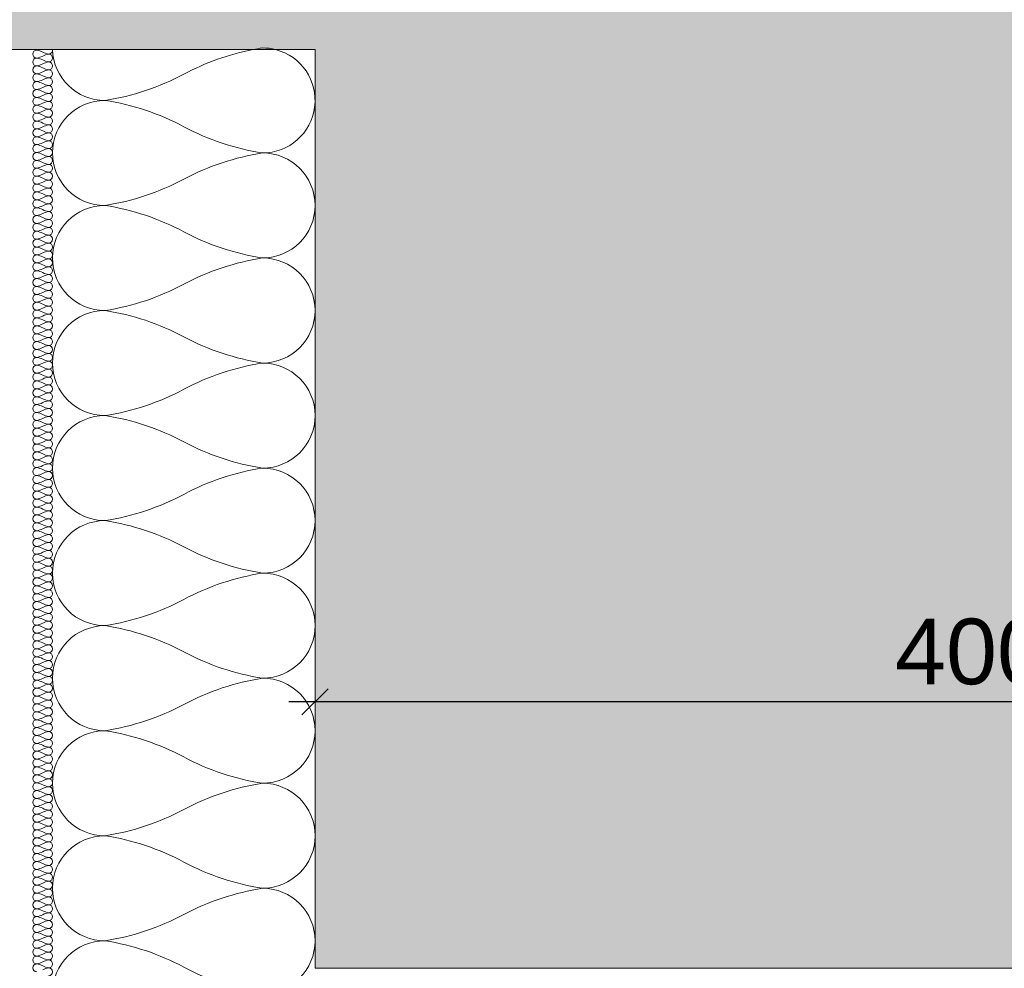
# Model space of a CAD drawing. Header units: millimetres. Extents: x 3652085 to 3778338, y -303702 to -273644.
# Tile 543 of 588: x 3764961 to 3765261, y -277847 to -277558. Entities that reach past the tile are written whole.
import ezdxf

# ---------------------------------------------------------------- set-up
doc = ezdxf.new("R2010")
doc.units = ezdxf.units.MM
doc.header["$PDMODE"] = 34
doc.linetypes.add('HIDDEN2', pattern=[4.7625, 3.175, -1.5875])
for name, color, linetype, lineweight in [('021 Various', 7, 'Continuous', 5), ('DIM-03    (HAUSART)', 111, 'Continuous', 5), ('INSULATION (HAUSEART)', 31, 'Continuous', 15), ('SLAB    (HAUSART)_Pen_No__2', 8, 'Continuous', 15), ('SLAB    _HAUSART_', 8, 'Continuous', 9)]:
    doc.layers.add(name, color=color, linetype=linetype, lineweight=lineweight)
doc.styles.add('1-10 Eng HA', font='arial.ttf', dxfattribs={"height": 20})
doc.dimstyles.new('1-10 Eng HA', dxfattribs={"dimtxt": 20, "dimasz": 8, "dimexe": 8, "dimexo": 5, "dimgap": 5, "dimtad": 1, "dimdec": 0, "dimlfac": -1, "dimzin": 0, "dimdsep": 46, "dimtxsty": '1-10 Eng HA', "dimblk": 'OBLIQUE', "dimcen": 0.09, "dimdle": 8, "dimclrd": 256, "dimclre": 256, "dimclrt": 256, "dimadec": 0, "dimazin": 0, "dimtfac": 1, "dimtdec": 0, "dimtofl": 0, "dimtmove": 0, "dimatfit": 3, "dimldrblk": 'OBLIQUE', "dimfxl": 1, "dimtolj": 1, "dimtzin": 0, "dimlwe": 0, "dimarcsym": 0})

# ---------------------------------------------------------------- blocks, each defined once
blk = doc.blocks.new('_Oblique')
at = {"color": 0, "linetype": 'ByBlock', "lineweight": -2}
blk.add_line((-0.5, -0.5), (0.5, 0.5), dxfattribs=at)
blk = doc.blocks.new('*D968')
at = {"layer": 'Defpoints', "color": 0, "lineweight": 0, "transparency": 16777216}
for p in [(3765051.38, -277737.93), (3765451.38, -277737.93), (3765051.38, -277766.18)]:
    blk.add_point(p, dxfattribs=at)
at = {"layer": 'DIM-03    (HAUSART)', "linetype": 'HIDDEN2', "lineweight": 0, "transparency": 16777216}
for p, q in [((3765051.38, -277742.93), (3765051.38, -277774.18)), ((3765451.38, -277742.93), (3765451.38, -277774.18))]:
    blk.add_line(p, q, dxfattribs=at)
at = {"layer": 'DIM-03    (HAUSART)', "lineweight": -2, "transparency": 16777216}
blk.add_line((3765459.38, -277766.18), (3765043.38, -277766.18), dxfattribs=at)
at = {"layer": 'DIM-03    (HAUSART)', "lineweight": -2, "transparency": 16777216, "xscale": 8, "yscale": 8, "zscale": 8, "rotation": 180}
blk.add_blockref('_Oblique', (3765051.38, -277766.18), dxfattribs=at)
at = {"layer": 'DIM-03    (HAUSART)', "lineweight": -2, "transparency": 16777216, "xscale": 8, "yscale": 8, "zscale": 8}
blk.add_blockref('_Oblique', (3765451.38, -277766.18), dxfattribs=at)
at = {"layer": 'DIM-03    (HAUSART)', "lineweight": 0, "transparency": 16777216, "insert": (3765251.38, -277750.97), "char_height": 20, "attachment_point": 5, "style": '1-10 Eng HA'}
blk.add_mtext('\\A1;400', dxfattribs=at)
blk = doc.blocks.new('*D988')
at = {"layer": 'Defpoints', "color": 0, "lineweight": 0, "transparency": 16777216}
for p in [(3764951.38, -277859.45), (3764951.38, -277876.94, 1391.58), (3764971.38, -277877.9, 1391.58)]:
    blk.add_point(p, dxfattribs=at)
at = {"layer": 'DIM-03    (HAUSART)', "linetype": 'HIDDEN2', "lineweight": 0, "transparency": 16777216}
for p, q in [((3764951.38, -277871.94), (3764951.38, -277851.45)), ((3764971.38, -277872.9), (3764971.38, -277851.45))]:
    blk.add_line(p, q, dxfattribs=at)
at = {"layer": 'DIM-03    (HAUSART)', "lineweight": -2, "transparency": 16777216}
for p, q in [((3764893.69, -277859.45), (3764951.38, -277859.45)), ((3764979.38, -277859.45), (3764943.38, -277859.45))]:
    blk.add_line(p, q, dxfattribs=at)
at = {"layer": 'DIM-03    (HAUSART)', "lineweight": -2, "transparency": 16777216, "xscale": 8, "yscale": 8, "zscale": 8, "rotation": 180}
blk.add_blockref('_Oblique', (3764951.38, -277859.45), dxfattribs=at)
at = {"layer": 'DIM-03    (HAUSART)', "lineweight": -2, "transparency": 16777216, "xscale": 8, "yscale": 8, "zscale": 8}
blk.add_blockref('_Oblique', (3764971.38, -277859.45), dxfattribs=at)
at = {"layer": 'DIM-03    (HAUSART)', "lineweight": 0, "transparency": 16777216, "insert": (3764913.15, -277844.24), "char_height": 20, "attachment_point": 5, "style": '1-10 Eng HA'}
blk.add_mtext('\\A1;20', dxfattribs=at)

msp = doc.modelspace()

# ---------------------------------------------------------------- hatches: boundary and pattern name
at = {"layer": 'SLAB    _HAUSART_', "linetype": 'Continuous', "lineweight": 0}
h = msp.add_hatch(dxfattribs=at)
h.set_pattern_fill('AR-CONC', scale=0.25, style=0)
h.set_pattern_definition([(50, (13713564.31, -2575116.287), (45.54616725, -3.98477138), [4.7625, -52.3875]), (355, (13713564.31, -2575116.287), (-8.81085536, 47.7642113), [3.81, -41.91014604]), (100.4514447, (13713568.104, -2575116.62), (36.73531177, 43.77943798), [4.0475022, -44.52256115]), (46.1842, (13713564.31, -2575103.587), (67.76976022, -10.51058198), [7.14375, -78.58125]), (96.6355576, (13713569.956, -2575104.46), (59.3510335, 61.85653115), [6.0712558, -66.78390204]), (351.1841512, (13713564.31, -2575103.59), (59.3510335, 61.85653115), [5.71499177, -62.864933]), (21, (13713570.66, -2575106.76), (37.90359782, -25.56629955), [4.7625, -52.3875]), (326, (13713570.66, -2575106.76), (15.45050709, 46.04699153), [3.81, -41.91]), (71.451445, (13713573.817, -2575108.892), (53.35410482, 20.48069222), [4.0475022, -44.5224844]), (37.5, (13713564.309, -2575116.287), (0.772150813, 21.138759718), [0, -41.402, 0, -42.545, 0, -42.06875]), (7.5, (13713564.309, -2575116.287), (16.70491563, 25.045143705), [0, -24.257, 0, -40.4495, 0, -16.03375]), (327.5, (13713550.148, -2575116.287), (33.897648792, -1.432185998), [0, -15.875, 0, -49.53, 0, -65.7225]), (317.5, (13713543.798, -2575116.287), (37.03229535, 6.35662276), [0, -20.6375, 0, -32.893, 0, -46.6725])])
h.paths.add_polyline_path([(3765051.38, -277567.39), (3765051.38, -277847.39), (3765451.38, -277847.39), (3765451.38, -277567.39), (3766983.5, -277567.39), (3766983.5, -277347.39), (3766051.38, -277347.39), (3763251.38, -277347.39), (3763251.38, -277567.39)])

# ---------------------------------------------------------------- linework, layer by layer
at = {"layer": '021 Various', "elevation": 3390.43}
for points in [[(3764971.37, -277567.39, -0.458175), (3764970.18, -277568.76, -0.084365), (3764968.38, -277568.16, 0.084365), (3764966.58, -277567.56, 1), (3764966.58, -277569.96, 0.084365), (3764968.38, -277569.36, -0.084365), (3764970.18, -277568.76, -1), (3764970.18, -277571.16, -0.084365), (3764968.38, -277570.56, 0.084365), (3764966.58, -277569.96, 1), (3764966.58, -277572.36, 0.084365), (3764968.38, -277571.76, -0.084365), (3764970.18, -277571.16, -1), (3764970.18, -277573.57, -0.084365), (3764968.38, -277572.97, 0.084365), (3764966.58, -277572.36, 1), (3764966.58, -277574.77, 0.084365), (3764968.38, -277574.17, -0.084365), (3764970.18, -277573.57, -1), (3764970.18, -277575.97, -0.084365), (3764968.38, -277575.37, 0.084365), (3764966.58, -277574.77, 1), (3764966.58, -277577.17, 0.084365), (3764968.38, -277576.57, -0.084365), (3764970.18, -277575.97, -1), (3764970.18, -277578.37, -0.084365), (3764968.38, -277577.77, 0.084365), (3764966.58, -277577.17, 1), (3764966.58, -277579.57, 0.084365), (3764968.38, -277578.97, -0.084365), (3764970.18, -277578.37, -1), (3764970.18, -277580.77, -0.084365), (3764968.38, -277580.17, 0.084365), (3764966.58, -277579.57, 1), (3764966.58, -277581.97, 0.084365), (3764968.38, -277581.37, -0.084365), (3764970.18, -277580.77, -1), (3764970.18, -277583.17, -0.084365), (3764968.38, -277582.57, 0.084365), (3764966.58, -277581.97, 1), (3764966.58, -277584.37, 0.084365), (3764968.38, -277583.77, -0.084365), (3764970.18, -277583.17, -1), (3764970.18, -277585.57, -0.084365), (3764968.38, -277584.97, 0.084365), (3764966.58, -277584.37, 1), (3764966.58, -277586.77, 0.084365), (3764968.38, -277586.17, -0.084365), (3764970.18, -277585.57, -1), (3764970.18, -277587.97, -0.084365), (3764968.38, -277587.37, 0.084365), (3764966.58, -277586.77, 1), (3764966.58, -277589.17, 0.084365), (3764968.38, -277588.57, -0.084365), (3764970.18, -277587.97, -1), (3764970.18, -277590.37, -0.084365), (3764968.38, -277589.77, 0.084365), (3764966.58, -277589.17, 1), (3764966.58, -277591.57, 0.084365), (3764968.38, -277590.97, -0.084365), (3764970.18, -277590.37, -1), (3764970.18, -277592.77, -0.084365), (3764968.38, -277592.17, 0.084365), (3764966.58, -277591.57, 1), (3764966.58, -277593.97, 0.084365), (3764968.38, -277593.37, -0.084365), (3764970.18, -277592.77, -1), (3764970.18, -277595.17, -0.084365), (3764968.38, -277594.57, 0.084365), (3764966.58, -277593.97, 1), (3764966.58, -277596.37, 0.084365), (3764968.38, -277595.77, -0.084365), (3764970.18, -277595.17, -1), (3764970.18, -277597.57, -0.084365), (3764968.38, -277596.97, 0.084365), (3764966.58, -277596.37, 1), (3764966.58, -277598.77, 0.084365), (3764968.38, -277598.17, -0.084365), (3764970.18, -277597.57, -1), (3764970.18, -277599.97, -0.084365), (3764968.38, -277599.37, 0.084365), (3764966.58, -277598.77, 1), (3764966.58, -277601.17, 0.084365), (3764968.38, -277600.57, -0.084365), (3764970.18, -277599.97, -1), (3764970.18, -277602.37, -0.084365), (3764968.38, -277601.77, 0.084365), (3764966.58, -277601.17, 1), (3764966.58, -277603.57, 0.084365), (3764968.38, -277602.97, -0.084365), (3764970.18, -277602.37, -1), (3764970.18, -277604.77, -0.084365), (3764968.38, -277604.17, 0.084365), (3764966.58, -277603.57, 1), (3764966.58, -277605.97, 0.084365), (3764968.38, -277605.37, -0.084365), (3764970.18, -277604.77, -1), (3764970.18, -277607.18, -0.084365), (3764968.38, -277606.58, 0.084365), (3764966.58, -277605.97, 1), (3764966.58, -277608.38, 0.084365), (3764968.38, -277607.78, -0.084365), (3764970.18, -277607.18, -1), (3764970.18, -277609.58, -0.084365), (3764968.38, -277608.98, 0.084365), (3764966.58, -277608.38, 1), (3764966.58, -277610.78, 0.084365), (3764968.38, -277610.18, -0.084365), (3764970.18, -277609.58, -1), (3764970.18, -277611.98, -0.084365), (3764968.38, -277611.38, 0.084365), (3764966.58, -277610.78, 1), (3764966.58, -277613.18, 0.084365), (3764968.38, -277612.58, -0.084365), (3764970.18, -277611.98, -1), (3764970.18, -277614.38, -0.084365), (3764968.38, -277613.78, 0.084365), (3764966.58, -277613.18, 1), (3764966.58, -277615.58, 0.084365), (3764968.38, -277614.98, -0.084365), (3764970.18, -277614.38, -1), (3764970.18, -277616.78, -0.084365), (3764968.38, -277616.18, 0.084365), (3764966.58, -277615.58, 1), (3764966.58, -277617.98, 0.084365), (3764968.38, -277617.38, -0.084365), (3764970.18, -277616.78, -1), (3764970.18, -277619.18, -0.084365), (3764968.38, -277618.58, 0.084365), (3764966.58, -277617.98, 1), (3764966.58, -277620.38, 0.084365), (3764968.38, -277619.78, -0.084365), (3764970.18, -277619.18, -1), (3764970.18, -277621.58, -0.084365), (3764968.38, -277620.98, 0.084365), (3764966.58, -277620.38, 1), (3764966.58, -277622.78, 0.084365), (3764968.38, -277622.18, -0.084365), (3764970.18, -277621.58, -1), (3764970.18, -277623.98, -0.084365), (3764968.38, -277623.38, 0.084365), (3764966.58, -277622.78, 1), (3764966.58, -277625.18, 0.084365), (3764968.38, -277624.58, -0.084365), (3764970.18, -277623.98, -1), (3764970.18, -277626.38, -0.084365), (3764968.38, -277625.78, 0.084365), (3764966.58, -277625.18, 1), (3764966.58, -277627.58, 0.084365), (3764968.38, -277626.98, -0.084365), (3764970.18, -277626.38, -1), (3764970.18, -277628.78, -0.084365), (3764968.38, -277628.18, 0.084365), (3764966.58, -277627.58, 1), (3764966.58, -277629.98, 0.084365), (3764968.38, -277629.38, -0.084365), (3764970.18, -277628.78, -1), (3764970.18, -277631.18, -0.084365), (3764968.38, -277630.58, 0.084365), (3764966.58, -277629.98, 1), (3764966.58, -277632.38, 0.084365), (3764968.38, -277631.78, -0.084365), (3764970.18, -277631.18, -1), (3764970.18, -277633.58, -0.084365), (3764968.38, -277632.98, 0.084365), (3764966.58, -277632.38, 1), (3764966.58, -277634.78, 0.084365), (3764968.38, -277634.18, -0.084365), (3764970.18, -277633.58, -1), (3764970.18, -277635.98, -0.084365), (3764968.38, -277635.38, 0.084365), (3764966.58, -277634.78, 1), (3764966.58, -277637.18, 0.084365), (3764968.38, -277636.58, -0.084365), (3764970.18, -277635.98, -1), (3764970.18, -277638.38, -0.084365), (3764968.38, -277637.78, 0.084365), (3764966.58, -277637.18, 1), (3764966.58, -277639.59, 0.084365), (3764968.38, -277638.98, -0.084365), (3764970.18, -277638.38, -1), (3764970.18, -277640.79, -0.084365), (3764968.38, -277640.19, 0.084365), (3764966.58, -277639.59, 1), (3764966.58, -277641.99, 0.084365), (3764968.38, -277641.39, -0.084365), (3764970.18, -277640.79, -1), (3764970.18, -277643.19, -0.084365), (3764968.38, -277642.59, 0.084365), (3764966.58, -277641.99, 1), (3764966.58, -277644.39, 0.084365), (3764968.38, -277643.79, -0.084365), (3764970.18, -277643.19, -1), (3764970.18, -277645.59, -0.084365), (3764968.38, -277644.99, 0.084365), (3764966.58, -277644.39, 1), (3764966.58, -277646.79, 0.084365), (3764968.38, -277646.19, -0.084365), (3764970.18, -277645.59, -1), (3764970.18, -277647.99, -0.084365), (3764968.38, -277647.39, 0.084365), (3764966.58, -277646.79, 1), (3764966.58, -277649.19, 0.084365), (3764968.38, -277648.59, -0.084365), (3764970.18, -277647.99, -1), (3764970.18, -277650.39, -0.084365), (3764968.38, -277649.79, 0.084365), (3764966.58, -277649.19, 1), (3764966.58, -277651.59, 0.084365), (3764968.38, -277650.99, -0.084365), (3764970.18, -277650.39, -1), (3764970.18, -277652.79, -0.084365), (3764968.38, -277652.19, 0.084365), (3764966.58, -277651.59, 1), (3764966.58, -277653.99, 0.084365), (3764968.38, -277653.39, -0.084365), (3764970.18, -277652.79, -1), (3764970.18, -277655.19, -0.084365), (3764968.38, -277654.59, 0.084365), (3764966.58, -277653.99, 1), (3764966.58, -277656.39, 0.084365), (3764968.38, -277655.79, -0.084365), (3764970.18, -277655.19, -1), (3764970.18, -277657.59, -0.084365), (3764968.38, -277656.99, 0.084365), (3764966.58, -277656.39, 1), (3764966.58, -277658.79, 0.084365), (3764968.38, -277658.19, -0.084365), (3764970.18, -277657.59, -1), (3764970.18, -277659.99, -0.084365), (3764968.38, -277659.39, 0.084365), (3764966.58, -277658.79, 1), (3764966.58, -277661.19, 0.084365), (3764968.38, -277660.59, -0.084365), (3764970.18, -277659.99, -1), (3764970.18, -277662.39, -0.084365), (3764968.38, -277661.79, 0.084365), (3764966.58, -277661.19, 1), (3764966.58, -277663.59, 0.084365), (3764968.38, -277662.99, -0.084365), (3764970.18, -277662.39, -1), (3764970.18, -277664.79, -0.084365), (3764968.38, -277664.19, 0.084365), (3764966.58, -277663.59, 1), (3764966.58, -277665.99, 0.084365), (3764968.38, -277665.39, -0.084365), (3764970.18, -277664.79, -1), (3764970.18, -277667.19, -0.084365), (3764968.38, -277666.59, 0.084365), (3764966.58, -277665.99, 1), (3764966.58, -277668.39, 0.084365), (3764968.38, -277667.79, -0.084365), (3764970.18, -277667.19, -1), (3764970.18, -277669.59, -0.084365), (3764968.38, -277668.99, 0.084365), (3764966.58, -277668.39, 1), (3764966.58, -277670.79, 0.084365), (3764968.38, -277670.19, -0.084365), (3764970.18, -277669.59, -1), (3764970.18, -277671.99, -0.084365), (3764968.38, -277671.39, 0.084365), (3764966.58, -277670.79, 1), (3764966.58, -277673.2, 0.084365), (3764968.38, -277672.59, -0.084365), (3764970.18, -277671.99, -1), (3764970.18, -277674.4, -0.084365), (3764968.38, -277673.8, 0.084365), (3764966.58, -277673.2, 1), (3764966.58, -277675.6, 0.084365), (3764968.38, -277675, -0.084365), (3764970.18, -277674.4, -1), (3764970.18, -277676.8, -0.084365), (3764968.38, -277676.2, 0.084365), (3764966.58, -277675.6, 1), (3764966.58, -277678, 0.084365), (3764968.38, -277677.4, -0.084365), (3764970.18, -277676.8, -1), (3764970.18, -277679.2, -0.084365), (3764968.38, -277678.6, 0.084365), (3764966.58, -277678, 1), (3764966.58, -277680.4, 0.084365), (3764968.38, -277679.8, -0.084365), (3764970.18, -277679.2, -1), (3764970.18, -277681.6, -0.084365), (3764968.38, -277681, 0.084365), (3764966.58, -277680.4, 1), (3764966.58, -277682.8, 0.084365), (3764968.38, -277682.2, -0.084365), (3764970.18, -277681.6, -1), (3764970.18, -277684, -0.084365), (3764968.38, -277683.4, 0.084365), (3764966.58, -277682.8, 1), (3764966.58, -277685.2, 0.084365), (3764968.38, -277684.6, -0.084365), (3764970.18, -277684, -1), (3764970.18, -277686.4, -0.084365), (3764968.38, -277685.8, 0.084365), (3764966.58, -277685.2, 1), (3764966.58, -277687.6, 0.084365), (3764968.38, -277687, -0.084365), (3764970.18, -277686.4, -1), (3764970.18, -277688.8, -0.084365), (3764968.38, -277688.2, 0.084365), (3764966.58, -277687.6, 1), (3764966.58, -277690, 0.084365), (3764968.38, -277689.4, -0.084365), (3764970.18, -277688.8, -1), (3764970.18, -277691.2, -0.084365), (3764968.38, -277690.6, 0.084365), (3764966.58, -277690, 1), (3764966.58, -277692.4, 0.084365), (3764968.38, -277691.8, -0.084365), (3764970.18, -277691.2, -1), (3764970.18, -277693.6, -0.084365), (3764968.38, -277693, 0.084365), (3764966.58, -277692.4, 1), (3764966.58, -277694.8, 0.084365), (3764968.38, -277694.2, -0.084365), (3764970.18, -277693.6, -1), (3764970.18, -277696, -0.084365), (3764968.38, -277695.4, 0.084365), (3764966.58, -277694.8, 1), (3764966.58, -277697.2, 0.084365), (3764968.38, -277696.6, -0.084365), (3764970.18, -277696, -1), (3764970.18, -277698.4, -0.084365), (3764968.38, -277697.8, 0.084365), (3764966.58, -277697.2, 1), (3764966.58, -277699.6, 0.084365), (3764968.38, -277699, -0.084365), (3764970.18, -277698.4, -1), (3764970.18, -277700.8, -0.084365), (3764968.38, -277700.2, 0.084365), (3764966.58, -277699.6, 1), (3764966.58, -277702, 0.084365), (3764968.38, -277701.4, -0.084365), (3764970.18, -277700.8, -1), (3764970.18, -277703.2, -0.084365), (3764968.38, -277702.6, 0.084365), (3764966.58, -277702, 1), (3764966.58, -277704.4, 0.084365), (3764968.38, -277703.8, -0.084365), (3764970.18, -277703.2, -1), (3764970.18, -277705.6, -0.084365), (3764968.38, -277705, 0.084365), (3764966.58, -277704.4, 1), (3764966.58, -277706.81, 0.084365), (3764968.38, -277706.21, -0.084365), (3764970.18, -277705.6, -1), (3764970.18, -277708.01, -0.084365), (3764968.38, -277707.41, 0.084365), (3764966.58, -277706.81, 1), (3764966.58, -277709.21, 0.084365), (3764968.38, -277708.61, -0.084365), (3764970.18, -277708.01, -1), (3764970.18, -277710.41, -0.084365), (3764968.38, -277709.81, 0.084365), (3764966.58, -277709.21, 1), (3764966.58, -277711.61, 0.084365), (3764968.38, -277711.01, -0.084365), (3764970.18, -277710.41, -1), (3764970.18, -277712.81, -0.084365), (3764968.38, -277712.21, 0.084365), (3764966.58, -277711.61, 1), (3764966.58, -277714.01, 0.084365), (3764968.38, -277713.41, -0.084365), (3764970.18, -277712.81, -1), (3764970.18, -277715.21, -0.084365), (3764968.38, -277714.61, 0.084365), (3764966.58, -277714.01, 1), (3764966.58, -277716.41, 0.084365), (3764968.38, -277715.81, -0.084365), (3764970.18, -277715.21, -1), (3764970.18, -277717.61, -0.084365), (3764968.38, -277717.01, 0.084365), (3764966.58, -277716.41, 1), (3764966.58, -277718.81, 0.084365), (3764968.38, -277718.21, -0.084365), (3764970.18, -277717.61, -1), (3764970.18, -277720.01, -0.084365), (3764968.38, -277719.41, 0.084365), (3764966.58, -277718.81, 1), (3764966.58, -277721.21, 0.084365), (3764968.38, -277720.61, -0.084365), (3764970.18, -277720.01, -1), (3764970.18, -277722.41, -0.084365), (3764968.38, -277721.81, 0.084365), (3764966.58, -277721.21, 1), (3764966.58, -277723.61, 0.084365), (3764968.38, -277723.01, -0.084365), (3764970.18, -277722.41, -1), (3764970.18, -277724.81, -0.084365), (3764968.38, -277724.21, 0.084365), (3764966.58, -277723.61, 1), (3764966.58, -277726.01, 0.084365), (3764968.38, -277725.41, -0.084365), (3764970.18, -277724.81, -1), (3764970.18, -277727.21, -0.084365), (3764968.38, -277726.61, 0.084365), (3764966.58, -277726.01, 1), (3764966.58, -277728.41, 0.084365), (3764968.38, -277727.81, -0.084365), (3764970.18, -277727.21, -1), (3764970.18, -277729.61, -0.084365), (3764968.38, -277729.01, 0.084365), (3764966.58, -277728.41, 1), (3764966.58, -277730.81, 0.084365), (3764968.38, -277730.21, -0.084365), (3764970.18, -277729.61, -1), (3764970.18, -277732.01, -0.084365), (3764968.38, -277731.41, 0.084365), (3764966.58, -277730.81, 1), (3764966.58, -277733.21, 0.084365), (3764968.38, -277732.61, -0.084365), (3764970.18, -277732.01, -1), (3764970.18, -277734.41, -0.084365), (3764968.38, -277733.81, 0.084365), (3764966.58, -277733.21, 1), (3764966.58, -277735.61, 0.084365), (3764968.38, -277735.01, -0.084365), (3764970.18, -277734.41, -1), (3764970.18, -277736.81, -0.084365), (3764968.38, -277736.21, 0.084365), (3764966.58, -277735.61, 1), (3764966.58, -277738.01, 0.084365), (3764968.38, -277737.41, -0.084365), (3764970.18, -277736.81, -1), (3764970.18, -277739.22, -0.084365), (3764968.38, -277738.61, 0.084365), (3764966.58, -277738.01, 1), (3764966.58, -277740.42, 0.084365), (3764968.38, -277739.82, -0.084365), (3764970.18, -277739.22, -1), (3764970.18, -277741.62, -0.084365), (3764968.38, -277741.02, 0.084365), (3764966.58, -277740.42, 1), (3764966.58, -277742.82, 0.084365), (3764968.38, -277742.22, -0.084365), (3764970.18, -277741.62, -1), (3764970.18, -277744.02, -0.084365), (3764968.38, -277743.42, 0.084365), (3764966.58, -277742.82, 1), (3764966.58, -277745.22, 0.084365), (3764968.38, -277744.62, -0.084365), (3764970.18, -277744.02, -1), (3764970.18, -277746.42, -0.084365), (3764968.38, -277745.82, 0.084365), (3764966.58, -277745.22, 1), (3764966.58, -277747.62, 0.084365), (3764968.38, -277747.02, -0.084365), (3764970.18, -277746.42, -1), (3764970.18, -277748.82, -0.084365), (3764968.38, -277748.22, 0.084365), (3764966.58, -277747.62, 1), (3764966.58, -277750.02, 0.084365), (3764968.38, -277749.42, -0.084365), (3764970.18, -277748.82, -1), (3764970.18, -277751.22, -0.084365), (3764968.38, -277750.62, 0.084365), (3764966.58, -277750.02, 1), (3764966.58, -277752.42, 0.084365), (3764968.38, -277751.82, -0.084365), (3764970.18, -277751.22, -1), (3764970.18, -277753.62, -0.084365), (3764968.38, -277753.02, 0.084365), (3764966.58, -277752.42, 1), (3764966.58, -277754.82, 0.084365), (3764968.38, -277754.22, -0.084365), (3764970.18, -277753.62, -1), (3764970.18, -277756.02, -0.084365), (3764968.38, -277755.42, 0.084365), (3764966.58, -277754.82, 1), (3764966.58, -277757.22, 0.084365), (3764968.38, -277756.62, -0.084365), (3764970.18, -277756.02, -1), (3764970.18, -277758.42, -0.084365), (3764968.38, -277757.82, 0.084365), (3764966.58, -277757.22, 1), (3764966.58, -277759.62, 0.084365), (3764968.38, -277759.02, -0.084365), (3764970.18, -277758.42, -1), (3764970.18, -277760.82, -0.084365), (3764968.38, -277760.22, 0.084365), (3764966.58, -277759.62, 1), (3764966.58, -277762.02, 0.084365), (3764968.38, -277761.42, -0.084365), (3764970.18, -277760.82, -1), (3764970.18, -277763.22, -0.084365), (3764968.38, -277762.62, 0.084365), (3764966.58, -277762.02, 1), (3764966.58, -277764.42, 0.084365), (3764968.38, -277763.82, -0.084365), (3764970.18, -277763.22, -1), (3764970.18, -277765.62, -0.084365), (3764968.38, -277765.02, 0.084365), (3764966.58, -277764.42, 1), (3764966.58, -277766.82, 0.084365), (3764968.38, -277766.22, -0.084365), (3764970.18, -277765.62, -1), (3764970.18, -277768.02, -0.084365), (3764968.38, -277767.42, 0.084365), (3764966.58, -277766.82, 1), (3764966.58, -277769.22, 0.084365), (3764968.38, -277768.62, -0.084365), (3764970.18, -277768.02, -1), (3764970.18, -277770.42, -0.084365), (3764968.38, -277769.82, 0.084365), (3764966.58, -277769.22, 1), (3764966.58, -277771.62, 0.084365), (3764968.38, -277771.02, -0.084365), (3764970.18, -277770.42, -1), (3764970.18, -277772.83, -0.084365), (3764968.38, -277772.22, 0.084365), (3764966.58, -277771.62, 1), (3764966.58, -277774.03, 0.084365), (3764968.38, -277773.43, -0.084365), (3764970.18, -277772.83, -1), (3764970.18, -277775.23, -0.084365), (3764968.38, -277774.63, 0.084365), (3764966.58, -277774.03, 1), (3764966.58, -277776.43, 0.084365), (3764968.38, -277775.83, -0.084365), (3764970.18, -277775.23, -1), (3764970.18, -277777.63, -0.084365), (3764968.38, -277777.03, 0.084365), (3764966.58, -277776.43, 1), (3764966.58, -277778.83, 0.084365), (3764968.38, -277778.23, -0.084365), (3764970.18, -277777.63, -1), (3764970.18, -277780.03, -0.084365), (3764968.38, -277779.43, 0.084365), (3764966.58, -277778.83, 1), (3764966.58, -277781.23, 0.084365), (3764968.38, -277780.63, -0.084365), (3764970.18, -277780.03, -1), (3764970.18, -277782.43, -0.084365), (3764968.38, -277781.83, 0.084365), (3764966.58, -277781.23, 1), (3764966.58, -277783.63, 0.084365), (3764968.38, -277783.03, -0.084365), (3764970.18, -277782.43, -1), (3764970.18, -277784.83, -0.084365), (3764968.38, -277784.23, 0.084365), (3764966.58, -277783.63, 1), (3764966.58, -277786.03, 0.084365), (3764968.38, -277785.43, -0.084365), (3764970.18, -277784.83, -1), (3764970.18, -277787.23, -0.084365), (3764968.38, -277786.63, 0.084365), (3764966.58, -277786.03, 1), (3764966.58, -277788.43, 0.084365), (3764968.38, -277787.83, -0.084365), (3764970.18, -277787.23, -1), (3764970.18, -277789.63, -0.084365), (3764968.38, -277789.03, 0.084365), (3764966.58, -277788.43, 1), (3764966.58, -277790.83, 0.084365), (3764968.38, -277790.23, -0.084365), (3764970.18, -277789.63, -1), (3764970.18, -277792.03, -0.084365), (3764968.38, -277791.43, 0.084365), (3764966.58, -277790.83, 1), (3764966.58, -277793.23, 0.084365), (3764968.38, -277792.63, -0.084365), (3764970.18, -277792.03, -1), (3764970.18, -277794.43, -0.084365), (3764968.38, -277793.83, 0.084365), (3764966.58, -277793.23, 1), (3764966.58, -277795.63, 0.084365), (3764968.38, -277795.03, -0.084365), (3764970.18, -277794.43, -1), (3764970.18, -277796.83, -0.084365), (3764968.38, -277796.23, 0.084365), (3764966.58, -277795.63, 1), (3764966.58, -277798.03, 0.084365), (3764968.38, -277797.43, -0.084365), (3764970.18, -277796.83, -1), (3764970.18, -277799.23, -0.084365), (3764968.38, -277798.63, 0.084365), (3764966.58, -277798.03, 1), (3764966.58, -277800.43, 0.084365), (3764968.38, -277799.83, -0.084365), (3764970.18, -277799.23, -1), (3764970.18, -277801.63, -0.084365), (3764968.38, -277801.03, 0.084365), (3764966.58, -277800.43, 1), (3764966.58, -277802.83, 0.084365), (3764968.38, -277802.23, -0.084365), (3764970.18, -277801.63, -1), (3764970.18, -277804.03, -0.084365), (3764968.38, -277803.43, 0.084365), (3764966.58, -277802.83, 1), (3764966.58, -277805.23, 0.084365), (3764968.38, -277804.63, -0.084365), (3764970.18, -277804.03, -1), (3764970.18, -277806.44, -0.084365), (3764968.38, -277805.84, 0.084365), (3764966.58, -277805.23, 1), (3764966.58, -277807.64, 0.084365), (3764968.38, -277807.04, -0.084365), (3764970.18, -277806.44, -1), (3764970.18, -277808.84, -0.084365), (3764968.38, -277808.24, 0.084365), (3764966.58, -277807.64, 1), (3764966.58, -277810.04, 0.084365), (3764968.38, -277809.44, -0.084365), (3764970.18, -277808.84, -1), (3764970.18, -277811.24, -0.084365), (3764968.38, -277810.64, 0.084365), (3764966.58, -277810.04, 1), (3764966.58, -277812.44, 0.084365), (3764968.38, -277811.84, -0.084365), (3764970.18, -277811.24, -1), (3764970.18, -277813.64, -0.084365), (3764968.38, -277813.04, 0.084365), (3764966.58, -277812.44, 1), (3764966.58, -277814.84, 0.084365), (3764968.38, -277814.24, -0.084365), (3764970.18, -277813.64, -1), (3764970.18, -277816.04, -0.084365), (3764968.38, -277815.44, 0.084365), (3764966.58, -277814.84, 1), (3764966.58, -277817.24, 0.084365), (3764968.38, -277816.64, -0.084365), (3764970.18, -277816.04, -1), (3764970.18, -277818.44, -0.084365), (3764968.38, -277817.84, 0.084365), (3764966.58, -277817.24, 1), (3764966.58, -277819.64, 0.084365), (3764968.38, -277819.04, -0.084365), (3764970.18, -277818.44, -1), (3764970.18, -277820.84, -0.084365), (3764968.38, -277820.24, 0.084365), (3764966.58, -277819.64, 1), (3764966.58, -277822.04, 0.084365), (3764968.38, -277821.44, -0.084365), (3764970.18, -277820.84, -1), (3764970.18, -277823.24, -0.084365), (3764968.38, -277822.64, 0.084365), (3764966.58, -277822.04, 1), (3764966.58, -277824.44, 0.084365), (3764968.38, -277823.84, -0.084365), (3764970.18, -277823.24, -1), (3764970.18, -277825.64, -0.084365), (3764968.38, -277825.04, 0.084365), (3764966.58, -277824.44, 1), (3764966.58, -277826.84, 0.084365), (3764968.38, -277826.24, -0.084365), (3764970.18, -277825.64, -1), (3764970.18, -277828.04, -0.084365), (3764968.38, -277827.44, 0.084365), (3764966.58, -277826.84, 1), (3764966.58, -277829.24, 0.084365), (3764968.38, -277828.64, -0.084365), (3764970.18, -277828.04, -1), (3764970.18, -277830.44, -0.084365), (3764968.38, -277829.84, 0.084365), (3764966.58, -277829.24, 1), (3764966.58, -277831.64, 0.084365), (3764968.38, -277831.04, -0.084365), (3764970.18, -277830.44, -1), (3764970.18, -277832.84, -0.084365), (3764968.38, -277832.24, 0.084365), (3764966.58, -277831.64, 1), (3764966.58, -277834.04, 0.084365), (3764968.38, -277833.44, -0.084365), (3764970.18, -277832.84, -1), (3764970.18, -277835.24, -0.084365), (3764968.38, -277834.64, 0.084365), (3764966.58, -277834.04, 1), (3764966.58, -277836.44, 0.084365), (3764968.38, -277835.84, -0.084365), (3764970.18, -277835.24, -1), (3764970.18, -277837.64, -0.084365), (3764968.38, -277837.04, 0.084365), (3764966.58, -277836.44, 1), (3764966.58, -277838.84, 0.084365), (3764968.38, -277838.24, -0.084365), (3764970.18, -277837.64, -1), (3764970.18, -277840.05, -0.084365), (3764968.38, -277839.45, 0.084365), (3764966.58, -277838.84, 1), (3764966.58, -277841.25, 0.084365), (3764968.38, -277840.65, -0.084365), (3764970.18, -277840.05, -1), (3764970.18, -277842.45, -0.084365), (3764968.38, -277841.85, 0.084365), (3764966.58, -277841.25, 1), (3764966.58, -277843.65, 0.084365), (3764968.38, -277843.05, -0.084365), (3764970.18, -277842.45, -1), (3764970.18, -277844.85, -0.084365), (3764968.38, -277844.25, 0.084365), (3764966.58, -277843.65, 1), (3764966.58, -277846.05, 0.084365), (3764968.38, -277845.45, -0.084365), (3764970.18, -277844.85, -1), (3764970.18, -277847.25, -0.084365), (3764968.38, -277846.65, 0.084365), (3764966.58, -277846.05, 1), (3764966.58, -277848.45, 0.084365)], [(3764965.95, -277567.39, 0.138235), (3764966.58, -277567.56, 0.035181), (3764967.36, -277567.39)], [(3764968.38, -277847.85, -0.084365), (3764970.18, -277847.25, -1), (3764970.18, -277849.65, -0.084365)]]:
    msp.add_lwpolyline(points, format="xyb", dxfattribs=at)
at = {"layer": 'INSULATION (HAUSEART)', "linetype": 'Continuous', "lineweight": 0, "elevation": 607.26}
for points in [[(3764987.38, -277871.02, -1), (3764987.38, -277839, -0.084385), (3765011.38, -277847.01, 0.084385), (3765035.37, -277855.01, 1), (3765035.37, -277823, 0.084385), (3765011.38, -277831, -0.084385), (3764987.38, -277839, -1), (3764987.38, -277806.99, -0.084385), (3765011.38, -277814.99, 0.084385), (3765035.37, -277823, 1), (3765035.37, -277790.98, 0.084385), (3765011.38, -277798.99, -0.084385), (3764987.38, -277806.99, -1), (3764987.38, -277774.98, -0.084385), (3765011.38, -277782.98, 0.084385), (3765035.37, -277790.98, 1), (3765035.37, -277758.97, 0.084385), (3765011.38, -277766.97, -0.084385), (3764987.38, -277774.98, -1), (3764987.38, -277742.96, -0.084385), (3765011.38, -277750.96, 0.084385), (3765035.37, -277758.97, 1), (3765035.37, -277726.95, 0.084385), (3765011.38, -277734.96, -0.084385), (3764987.38, -277742.96, -1), (3764987.38, -277710.95, -0.084385), (3765011.38, -277718.95, 0.084385), (3765035.37, -277726.95, 1), (3765035.37, -277694.94, 0.084385), (3765011.38, -277702.94, -0.084385), (3764987.38, -277710.95, -1), (3764987.38, -277678.93, -0.084385), (3765011.38, -277686.94, 0.084385), (3765035.37, -277694.94, 1), (3765035.37, -277662.92, 0.084385), (3765011.38, -277670.93, -0.084385), (3764987.38, -277678.93, -1), (3764987.38, -277646.92, -0.084385), (3765011.38, -277654.92, 0.084385), (3765035.37, -277662.92, 1), (3765035.37, -277630.91, 0.084385), (3765011.38, -277638.91, -0.084385), (3764987.38, -277646.92, -1), (3764987.38, -277614.9, -0.084385), (3765011.38, -277622.91, 0.084385), (3765035.37, -277630.91, 1), (3765035.37, -277598.9, 0.084385), (3765011.38, -277606.9, -0.084385), (3764987.38, -277614.9, -1), (3764987.38, -277582.89, -0.084385), (3765011.38, -277590.89, 0.084385), (3765035.37, -277598.9, 0.881356), (3765039.36, -277567.39)], [(3765032.48, -277567.39, 0.074602), (3765011.38, -277574.89, -0.084385), (3764987.38, -277582.89, -0.404997), (3764971.38, -277567.39)], [(3765039.36, -277567.39, 0.063063), (3765035.37, -277566.88, 0.009722), (3765032.48, -277567.39)]]:
    msp.add_lwpolyline(points, format="xyb", dxfattribs=at)
at = {"layer": 'SLAB    (HAUSART)_Pen_No__2', "color": 0, "lineweight": 15, "elevation": 1998.84}
msp.add_lwpolyline([(3765051.38, -277567.39), (3765051.38, -277847.39), (3765451.38, -277847.39), (3765451.38, -277567.39), (3766983.5, -277567.39), (3766983.5, -277347.39), (3766051.38, -277347.39), (3763251.38, -277347.39), (3763251.38, -277567.39), (3765051.38, -277567.39)], close=True, dxfattribs=at)

# ---------------------------------------------------------------- dimensions: what is measured, and where the dimension line sits
at = {"layer": 'DIM-03    (HAUSART)', "lineweight": 0}
dim = msp.add_linear_dim(base=(3765051.38, -277766.18, 1998.84), p1=(3765451.38, -277737.93, 1998.84), p2=(3765051.38, -277737.93, 1998.84), dimstyle='1-10 Eng HA', dxfattribs=at)
dim.commit()
dim.dimension.update_dxf_attribs({"geometry": '*D968', "text_midpoint": (3765251.38, -277750.97, 1998.84)})
dim = msp.add_linear_dim(base=(3764951.38, -277859.45, 1998.84), p1=(3764971.38, -277877.9, 3390.43), p2=(3764951.38, -277876.94, 3390.43), dimstyle='1-10 Eng HA', override={"dimtmove": 1}, dxfattribs=at)
dim.commit()
dim.dimension.update_dxf_attribs({"geometry": '*D988', "text_midpoint": (3764913.15, -277866.72, 1998.84), "dimtype": 160})

doc.saveas('drawing.dxf')
